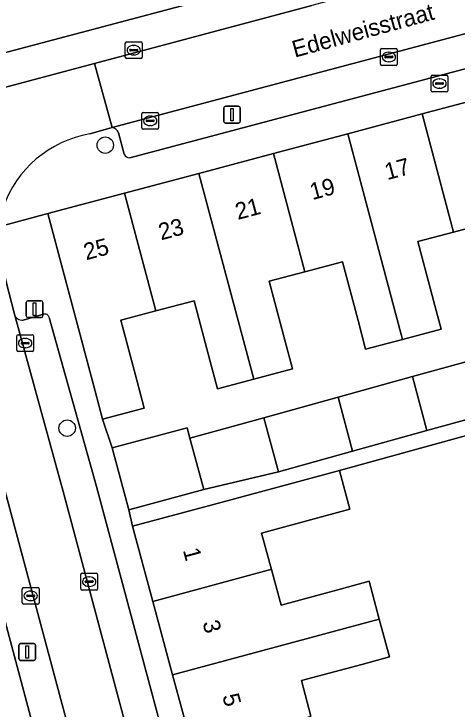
# Model space of a CAD drawing. Extents: x 162542 to 163147, y 380779 to 381521.
# Drawn here: x 163027.86 to 163054.27, y 381090.58 to 381132.04 of the extents above; entities that cross this region are included whole.
import ezdxf

# ---------------------------------------------------------------- set-up
doc = ezdxf.new("R2010")
doc.units = 0
for name, color, linetype in [('IMGEO_Boom', 7, 'Continuous'), ('IMGEO_Brandkraan', 7, 'Continuous'), ('IMGEO_Erf', 7, 'Continuous'), ('IMGEO_Kolk', 7, 'Continuous'), ('IMGEO_Lichtmast', 7, 'Continuous'), ('IMGEO_Muur', 7, 'Continuous'), ('IMGEO_Openbare_ruimte_label', 7, 'Continuous'), ('IMGEO_Pand', 7, 'Continuous'), ('IMGEO_Pand_nummerreeks', 7, 'Continuous'), ('IMGEO_Parkeervlak_open', 7, 'Continuous'), ('IMGEO_Rijbaan_lokaal_open', 7, 'Continuous'), ('IMGEO_Voetpad_open', 7, 'Continuous')]:
    doc.layers.add(name, color=color, linetype=linetype)

msp = doc.modelspace()

# ---------------------------------------------------------------- linework, layer by layer
at = {"layer": 'IMGEO_Boom'}
for centre in [(163033.306, 381124.215), (163031.038, 381107.338)]:
    msp.add_circle(centre, 0.489, dxfattribs=at)
at = {"layer": 'IMGEO_Brandkraan'}
for p, q in [((163052.722, 381127.464), (163052.722, 381128.316)), ((163052.797, 381128.39), (163053.649, 381128.39)), ((163053.21, 381128.17), (163053.235, 381128.17)), ((163053.723, 381128.316), (163053.723, 381127.464)), ((163052.981, 381127.884), (163052.981, 381127.896)), ((163053.419, 381127.847), (163053.021, 381127.847)), ((163053.024, 381127.933), (163053.422, 381127.933)), ((163053.465, 381127.896), (163053.465, 381127.884)), ((163053.649, 381127.39), (163052.797, 381127.39)), ((163053.233, 381127.61), (163053.208, 381127.61))]:
    msp.add_line(p, q, dxfattribs=at)
for points in [[(163052.722, 381127.464), (163052.722, 381128.316)], [(163052.797, 381128.39), (163053.649, 381128.39)], [(163053.723, 381128.316), (163053.723, 381127.464)], [(163053.649, 381127.39), (163052.797, 381127.39)]]:
    msp.add_lwpolyline(points, dxfattribs=at)
for centre, radius, start, end in [((163052.799, 381128.314), 0.0765, 91.552, 178.448), ((163052.799, 381128.314), 0.0765, 91.552, 178.448), ((163053.647, 381128.314), 0.0765, 1.552, 88.448), ((163053.647, 381128.314), 0.0765, 1.552, 88.448), ((163053.021, 381127.893), 0.0403, 85.8775, 175.7526), ((163053.018, 381127.883), 0.0366, 178.938, 274.7102), ((163053.422, 381127.89), 0.043, 264.8664, 352.4533), ((163053.426, 381127.895), 0.0386, 1.7309, 96.639), ((163052.799, 381127.466), 0.0765, 181.552, 268.448), ((163052.799, 381127.466), 0.0765, 181.552, 268.448), ((163053.647, 381127.466), 0.0765, 271.552, 358.448), ((163053.647, 381127.466), 0.0765, 271.552, 358.448)]:
    msp.add_arc(centre, radius, start, end, dxfattribs=at)
for centre, major_axis, ratio, start_param, end_param in [((163053.209, 381127.89), (-0.387, 0.002), 0.722429, 4.712389, 7.853982), ((163053.234, 381127.89), (-0.39, 0.002), 0.717154, 1.570796, 4.712389)]:
    msp.add_ellipse(centre, major_axis=major_axis, ratio=ratio, start_param=start_param, end_param=end_param, dxfattribs=at)
at = {"layer": 'IMGEO_Erf'}
for points in [[(163056.354, 381119.635), (163054.062, 381119.026), (163051.931, 381118.46), (163052.863, 381114.95), (163053.317, 381113.242), (163051.017, 381112.629), (163048.823, 381112.044), (163048.368, 381113.756), (163047.438, 381117.259), (163045.197, 381116.664), (163043.076, 381116.1), (163044.008, 381112.588), (163044.461, 381110.881), (163042.151, 381110.266), (163039.996, 381109.691), (163039.541, 381111.402), (163038.601, 381114.939), (163036.323, 381114.334), (163034.236, 381113.78), (163035.186, 381110.199), (163035.629, 381108.527), (163033.149, 381107.868), (163033.722, 381106.164), (163038.182, 381107.364), (163038.351, 381106.738), (163041.39, 381107.58), (163042.764, 381107.961), (163047.184, 381109.186), (163051.606, 381110.412), (163056.026, 381111.638)], [(163061.444, 381089.75), (163060.324, 381094.138), (163059.204, 381098.528), (163058.085, 381102.916), (163056.922, 381107.477), (163047.262, 381104.816), (163047.882, 381102.499), (163046.193, 381102.044), (163042.624, 381101.083), (163043.209, 381098.91), (163043.78, 381096.791), (163047.378, 381097.76), (163049.029, 381098.205), (163049.632, 381095.95), (163050.235, 381093.692), (163048.592, 381093.25), (163044.994, 381092.281), (163045.564, 381090.163)]]:
    msp.add_lwpolyline(points, dxfattribs=at)
at = {"layer": 'IMGEO_Kolk'}
for p, q in [((163034.502, 381129.455), (163034.502, 381130.307)), ((163034.577, 381130.381), (163035.429, 381130.381)), ((163034.99, 381130.161), (163035.015, 381130.161)), ((163035.503, 381130.307), (163035.503, 381129.455)), ((163034.761, 381129.875), (163034.761, 381129.887)), ((163035.199, 381129.838), (163034.801, 381129.838)), ((163034.804, 381129.924), (163035.202, 381129.924)), ((163035.245, 381129.887), (163035.245, 381129.875)), ((163049.705, 381129.047), (163049.705, 381129.899)), ((163049.78, 381129.973), (163050.632, 381129.973)), ((163050.193, 381129.753), (163050.218, 381129.753)), ((163050.706, 381129.899), (163050.706, 381129.047)), ((163035.429, 381129.381), (163034.577, 381129.381)), ((163035.013, 381129.601), (163034.988, 381129.601)), ((163049.964, 381129.467), (163049.964, 381129.479)), ((163050.402, 381129.43), (163050.004, 381129.43)), ((163050.007, 381129.516), (163050.405, 381129.516)), ((163050.448, 381129.479), (163050.448, 381129.467)), ((163050.632, 381128.973), (163049.78, 381128.973)), ((163050.216, 381129.193), (163050.191, 381129.193)), ((163035.483, 381125.24), (163035.483, 381126.092)), ((163035.558, 381126.166), (163036.41, 381126.166)), ((163036.484, 381126.092), (163036.484, 381125.24)), ((163035.742, 381125.66), (163035.742, 381125.672)), ((163036.18, 381125.623), (163035.782, 381125.623)), ((163035.785, 381125.709), (163036.183, 381125.709)), ((163035.971, 381125.946), (163035.996, 381125.946)), ((163036.226, 381125.672), (163036.226, 381125.66)), ((163036.41, 381125.166), (163035.558, 381125.166)), ((163035.994, 381125.386), (163035.969, 381125.386)), ((163028.033, 381111.984), (163028.033, 381112.836)), ((163028.108, 381112.91), (163028.96, 381112.91)), ((163029.034, 381112.836), (163029.034, 381111.984)), ((163028.292, 381112.404), (163028.292, 381112.416)), ((163028.73, 381112.367), (163028.332, 381112.367)), ((163028.335, 381112.453), (163028.733, 381112.453)), ((163028.521, 381112.69), (163028.546, 381112.69)), ((163028.776, 381112.416), (163028.776, 381112.404)), ((163028.96, 381111.91), (163028.108, 381111.91)), ((163028.544, 381112.13), (163028.519, 381112.13)), ((163031.922, 381098.683), (163032.774, 381098.683)), ((163031.847, 381097.757), (163031.847, 381098.609)), ((163032.149, 381098.226), (163032.547, 381098.226)), ((163032.335, 381098.463), (163032.36, 381098.463)), ((163032.848, 381098.609), (163032.848, 381097.757)), ((163028.439, 381097.837), (163029.291, 381097.837)), ((163032.106, 381098.177), (163032.106, 381098.189)), ((163032.544, 381098.14), (163032.146, 381098.14)), ((163032.358, 381097.903), (163032.333, 381097.903)), ((163032.59, 381098.189), (163032.59, 381098.177)), ((163028.364, 381096.911), (163028.364, 381097.763)), ((163028.666, 381097.38), (163029.064, 381097.38)), ((163028.852, 381097.617), (163028.877, 381097.617)), ((163029.365, 381097.763), (163029.365, 381096.911)), ((163032.774, 381097.683), (163031.922, 381097.683)), ((163028.623, 381097.331), (163028.623, 381097.343)), ((163029.061, 381097.294), (163028.663, 381097.294)), ((163028.875, 381097.057), (163028.85, 381097.057)), ((163029.107, 381097.343), (163029.107, 381097.331)), ((163029.291, 381096.837), (163028.439, 381096.837))]:
    msp.add_line(p, q, dxfattribs=at)
for points in [[(163034.502, 381129.455), (163034.502, 381130.307)], [(163034.577, 381130.381), (163035.429, 381130.381)], [(163035.503, 381130.307), (163035.503, 381129.455)], [(163049.705, 381129.047), (163049.705, 381129.899)], [(163049.78, 381129.973), (163050.632, 381129.973)], [(163050.706, 381129.899), (163050.706, 381129.047)], [(163035.429, 381129.381), (163034.577, 381129.381)], [(163050.632, 381128.973), (163049.78, 381128.973)], [(163035.483, 381125.24), (163035.483, 381126.092)], [(163035.558, 381126.166), (163036.41, 381126.166)], [(163036.484, 381126.092), (163036.484, 381125.24)], [(163036.41, 381125.166), (163035.558, 381125.166)], [(163028.033, 381111.984), (163028.033, 381112.836)], [(163028.108, 381112.91), (163028.96, 381112.91)], [(163029.034, 381112.836), (163029.034, 381111.984)], [(163028.96, 381111.91), (163028.108, 381111.91)], [(163031.922, 381098.683), (163032.774, 381098.683)], [(163031.847, 381097.757), (163031.847, 381098.609)], [(163032.848, 381098.609), (163032.848, 381097.757)], [(163028.439, 381097.837), (163029.291, 381097.837)], [(163028.364, 381096.911), (163028.364, 381097.763)], [(163029.365, 381097.763), (163029.365, 381096.911)], [(163032.774, 381097.683), (163031.922, 381097.683)], [(163029.291, 381096.837), (163028.439, 381096.837)]]:
    msp.add_lwpolyline(points, dxfattribs=at)
for centre, radius, start, end in [((163034.579, 381130.305), 0.0765, 91.552, 178.448), ((163034.579, 381130.305), 0.0765, 91.552, 178.448), ((163035.427, 381130.305), 0.0765, 1.552, 88.448), ((163035.427, 381130.305), 0.0765, 1.552, 88.448), ((163034.801, 381129.884), 0.0403, 85.8775, 175.7526), ((163034.798, 381129.874), 0.0366, 178.938, 274.7102), ((163035.202, 381129.881), 0.043, 264.8664, 352.4533), ((163035.206, 381129.886), 0.0386, 1.7309, 96.639), ((163049.782, 381129.897), 0.0765, 91.552, 178.448), ((163049.782, 381129.897), 0.0765, 91.552, 178.448), ((163050.63, 381129.897), 0.0765, 1.552, 88.448), ((163050.63, 381129.897), 0.0765, 1.552, 88.448), ((163034.579, 381129.457), 0.0765, 181.552, 268.448), ((163034.579, 381129.457), 0.0765, 181.552, 268.448), ((163035.427, 381129.457), 0.0765, 271.552, 358.448), ((163035.427, 381129.457), 0.0765, 271.552, 358.448), ((163050.004, 381129.476), 0.0403, 85.8775, 175.7526), ((163050.001, 381129.466), 0.0366, 178.938, 274.7102), ((163050.405, 381129.473), 0.043, 264.8664, 352.4533), ((163050.409, 381129.478), 0.0386, 1.7309, 96.639), ((163049.782, 381129.049), 0.0765, 181.552, 268.448), ((163049.782, 381129.049), 0.0765, 181.552, 268.448), ((163050.63, 381129.049), 0.0765, 271.552, 358.448), ((163050.63, 381129.049), 0.0765, 271.552, 358.448), ((163035.56, 381126.09), 0.0765, 91.552, 178.448), ((163035.56, 381126.09), 0.0765, 91.552, 178.448), ((163036.408, 381126.09), 0.0765, 1.552, 88.448), ((163036.408, 381126.09), 0.0765, 1.552, 88.448), ((163035.782, 381125.669), 0.0403, 85.8775, 175.7526), ((163035.779, 381125.659), 0.0366, 178.938, 274.7102), ((163036.183, 381125.666), 0.043, 264.8664, 352.4533), ((163036.187, 381125.671), 0.0386, 1.7309, 96.639), ((163035.56, 381125.242), 0.0765, 181.552, 268.448), ((163035.56, 381125.242), 0.0765, 181.552, 268.448), ((163036.408, 381125.242), 0.0765, 271.552, 358.448), ((163036.408, 381125.242), 0.0765, 271.552, 358.448), ((163028.11, 381112.834), 0.0765, 91.552, 178.448), ((163028.11, 381112.834), 0.0765, 91.552, 178.448), ((163028.958, 381112.834), 0.0765, 1.552, 88.448), ((163028.958, 381112.834), 0.0765, 1.552, 88.448), ((163028.332, 381112.413), 0.0403, 85.8775, 175.7526), ((163028.329, 381112.403), 0.0366, 178.938, 274.7102), ((163028.733, 381112.41), 0.043, 264.8664, 352.4533), ((163028.737, 381112.415), 0.0386, 1.7309, 96.639), ((163028.11, 381111.986), 0.0765, 181.552, 268.448), ((163028.11, 381111.986), 0.0765, 181.552, 268.448), ((163028.958, 381111.986), 0.0765, 271.552, 358.448), ((163028.958, 381111.986), 0.0765, 271.552, 358.448), ((163031.924, 381098.607), 0.0765, 91.552, 178.448), ((163031.924, 381098.607), 0.0765, 91.552, 178.448), ((163032.772, 381098.607), 0.0765, 1.552, 88.448), ((163032.772, 381098.607), 0.0765, 1.552, 88.448), ((163032.146, 381098.186), 0.0403, 85.8775, 175.7526), ((163032.551, 381098.188), 0.0386, 1.7309, 96.639), ((163028.441, 381097.761), 0.0765, 91.552, 178.448), ((163028.441, 381097.761), 0.0765, 91.552, 178.448), ((163029.289, 381097.761), 0.0765, 1.552, 88.448), ((163029.289, 381097.761), 0.0765, 1.552, 88.448), ((163032.143, 381098.176), 0.0366, 178.938, 274.7102), ((163032.547, 381098.183), 0.043, 264.8664, 352.4533), ((163028.663, 381097.34), 0.0403, 85.8775, 175.7526), ((163029.068, 381097.342), 0.0386, 1.7309, 96.639), ((163031.924, 381097.759), 0.0765, 181.552, 268.448), ((163031.924, 381097.759), 0.0765, 181.552, 268.448), ((163032.772, 381097.759), 0.0765, 271.552, 358.448), ((163032.772, 381097.759), 0.0765, 271.552, 358.448), ((163028.66, 381097.33), 0.0366, 178.938, 274.7102), ((163029.064, 381097.337), 0.043, 264.8664, 352.4533), ((163028.441, 381096.913), 0.0765, 181.552, 268.448), ((163028.441, 381096.913), 0.0765, 181.552, 268.448), ((163029.289, 381096.913), 0.0765, 271.552, 358.448), ((163029.289, 381096.913), 0.0765, 271.552, 358.448)]:
    msp.add_arc(centre, radius, start, end, dxfattribs=at)
for centre, major_axis, ratio, start_param, end_param in [((163034.989, 381129.881), (-0.387, 0.002), 0.722429, 4.712389, 7.853982), ((163035.014, 381129.881), (-0.39, 0.002), 0.717154, 1.570796, 4.712389), ((163050.192, 381129.473), (-0.387, 0.002), 0.722429, 4.712389, 7.853982), ((163050.217, 381129.473), (-0.39, 0.002), 0.717154, 1.570796, 4.712389), ((163035.97, 381125.666), (-0.387, 0.002), 0.722429, 4.712389, 7.853982), ((163035.995, 381125.666), (-0.39, 0.002), 0.717154, 1.570796, 4.712389), ((163028.52, 381112.41), (-0.387, 0.002), 0.722429, 4.712389, 7.853982), ((163028.545, 381112.41), (-0.39, 0.002), 0.717154, 1.570796, 4.712389), ((163032.334, 381098.183), (-0.387, 0.002), 0.722429, 4.712389, 7.853982), ((163032.359, 381098.183), (-0.39, 0.002), 0.717154, 1.570796, 4.712389), ((163028.851, 381097.337), (-0.387, 0.002), 0.722429, 4.712389, 7.853982), ((163028.876, 381097.337), (-0.39, 0.002), 0.717154, 1.570796, 4.712389)]:
    msp.add_ellipse(centre, major_axis=major_axis, ratio=ratio, start_param=start_param, end_param=end_param, dxfattribs=at)
at = {"layer": 'IMGEO_Lichtmast'}
for p, q in [((163040.363, 381125.632), (163040.363, 381126.432)), ((163040.363, 381126.432), (163040.363, 381125.632)), ((163040.463, 381126.532), (163041.253, 381126.532)), ((163041.253, 381126.532), (163040.463, 381126.532)), ((163041.353, 381126.432), (163041.353, 381125.632)), ((163041.353, 381125.632), (163041.353, 381126.432)), ((163041.253, 381125.532), (163040.463, 381125.532)), ((163040.463, 381125.532), (163041.253, 381125.532)), ((163028.6, 381114.035), (163028.6, 381114.835)), ((163028.6, 381114.835), (163028.6, 381114.035)), ((163028.7, 381114.935), (163029.49, 381114.935)), ((163029.49, 381114.935), (163028.7, 381114.935)), ((163029.59, 381114.835), (163029.59, 381114.035)), ((163029.59, 381114.035), (163029.59, 381114.835)), ((163029.49, 381113.935), (163028.7, 381113.935)), ((163028.7, 381113.935), (163029.49, 381113.935)), ((163028.263, 381094.489), (163029.053, 381094.489)), ((163029.053, 381094.489), (163028.263, 381094.489)), ((163028.163, 381093.589), (163028.163, 381094.389)), ((163028.163, 381094.389), (163028.163, 381093.589)), ((163029.153, 381094.389), (163029.153, 381093.589)), ((163029.153, 381093.589), (163029.153, 381094.389)), ((163029.053, 381093.489), (163028.263, 381093.489)), ((163028.263, 381093.489), (163029.053, 381093.489))]:
    msp.add_line(p, q, dxfattribs=at)
for points in [[(163040.783, 381126.407), (163040.933, 381126.407), (163040.933, 381125.657), (163040.783, 381125.657), (163040.783, 381126.407)], [(163029.02, 381114.81), (163029.17, 381114.81), (163029.17, 381114.06), (163029.02, 381114.06), (163029.02, 381114.81)], [(163028.583, 381094.364), (163028.733, 381094.364), (163028.733, 381093.614), (163028.583, 381093.614), (163028.583, 381094.364)]]:
    msp.add_lwpolyline(points, dxfattribs=at)
for centre, start, end in [((163040.463, 381126.432), 90, 180), ((163040.463, 381126.432), 90, 180), ((163041.253, 381126.432), 0, 90), ((163041.253, 381126.432), 360, 90), ((163040.463, 381125.632), 180, 270), ((163040.463, 381125.632), 180, 270), ((163041.253, 381125.632), 270, 0), ((163041.253, 381125.632), 270, 0), ((163028.7, 381114.835), 90, 180), ((163028.7, 381114.835), 90, 180), ((163029.49, 381114.835), 0, 90), ((163029.49, 381114.835), 360, 90), ((163028.7, 381114.035), 180, 270), ((163028.7, 381114.035), 180, 270), ((163029.49, 381114.035), 270, 0), ((163029.49, 381114.035), 270, 0), ((163028.263, 381094.389), 90, 180), ((163028.263, 381094.389), 90, 180), ((163029.053, 381094.389), 0, 90), ((163029.053, 381094.389), 360, 90), ((163028.263, 381093.589), 180, 270), ((163028.263, 381093.589), 180, 270), ((163029.053, 381093.589), 270, 0), ((163029.053, 381093.589), 270, 0)]:
    msp.add_arc(centre, 0.1, start, end, dxfattribs=at)
at = {"layer": 'IMGEO_Muur'}
msp.add_lwpolyline([(163033.149, 381107.868), (163033.722, 381106.164)], dxfattribs=at)
at = {"layer": 'IMGEO_Pand'}
for points in [[(163056.621, 381127.257), (163052.189, 381126.075), (163054.062, 381119.026), (163056.354, 381119.635), (163057.301, 381116.071), (163057.74, 381114.421), (163059.881, 381114.992)], [(163047.756, 381124.894), (163051.017, 381112.629), (163053.317, 381113.242), (163052.863, 381114.95), (163051.931, 381118.46), (163054.062, 381119.026), (163052.189, 381126.075)], [(163045.197, 381116.664), (163047.438, 381117.259), (163048.368, 381113.756), (163048.823, 381112.044), (163051.017, 381112.629), (163047.756, 381124.894), (163043.323, 381123.713)], [(163038.891, 381122.532), (163042.151, 381110.266), (163044.461, 381110.881), (163044.008, 381112.588), (163043.076, 381116.1), (163045.197, 381116.664), (163043.323, 381123.713)], [(163038.891, 381122.532), (163034.458, 381121.35), (163036.323, 381114.334), (163038.601, 381114.939), (163039.541, 381111.402), (163039.996, 381109.691), (163042.151, 381110.266)], [(163034.458, 381121.35), (163029.891, 381120.133), (163032.705, 381109.54), (163033.149, 381107.868), (163035.629, 381108.527), (163035.186, 381110.199), (163034.236, 381113.78), (163036.323, 381114.334)], [(163056.026, 381111.638), (163051.606, 381110.412), (163052.461, 381107.193), (163056.882, 381108.42)], [(163052.461, 381107.193), (163051.606, 381110.412), (163047.184, 381109.186), (163048.04, 381105.966)], [(163042.764, 381107.961), (163043.62, 381104.739), (163048.04, 381105.966), (163047.184, 381109.186)], [(163042.764, 381107.961), (163041.39, 381107.58), (163038.351, 381106.738), (163039.176, 381103.673), (163043.62, 381104.739)], [(163038.351, 381106.738), (163038.182, 381107.364), (163033.722, 381106.164), (163034.716, 381102.473), (163039.176, 381103.673)], [(163036.14, 381097.007), (163043.022, 381098.86), (163043.209, 381098.91), (163042.624, 381101.083), (163046.193, 381102.044), (163047.882, 381102.499), (163047.262, 381104.816), (163045.569, 381104.36), (163039.756, 381102.794), (163034.928, 381101.494)], [(163036.14, 381097.007), (163037.321, 381092.634), (163049.632, 381095.95), (163049.029, 381098.205), (163047.378, 381097.76), (163043.78, 381096.791), (163043.209, 381098.91), (163043.022, 381098.86)], [(163045.564, 381090.163), (163044.994, 381092.281), (163048.592, 381093.25), (163050.235, 381093.692), (163049.632, 381095.95), (163037.321, 381092.634), (163038.503, 381088.261), (163045.287, 381090.088)]]:
    msp.add_lwpolyline(points, close=True, dxfattribs=at)
at = {"layer": 'IMGEO_Parkeervlak_open'}
for points in [[(163075.288, 381136.345), (163033.724, 381125.26)], [(163044.455, 381134.299), (163021.581, 381128.205), (163022.045, 381126.58), (163018.732, 381125.705), (163018.261, 381127.332), (162980.113, 381117.145), (162979.47, 381116.994), (162949.315, 381108.93)], [(163034.763, 381123.468), (163075.471, 381134.299)], [(163016.087, 381124.68), (163018.423, 381125.304), (163022.13, 381126.273), (163032.672, 381129.087), (163045.607, 381132.54)], [(163034.096, 381124.96), (163034.439, 381123.678)], [(163028.907, 381097.696), (163024.207, 381115.224), (163024.17, 381115.363)], [(163022.488, 381114.212), (163025.098, 381104.154), (163040.537, 381046.316), (163041.163, 381044.025)], [(163027.891, 381114.14), (163030.851, 381103.35), (163037.584, 381078.128), (163038.422, 381074.953), (163045.806, 381048.117)], [(163029.636, 381114.131), (163028.416, 381113.786)], [(163032.781, 381103.85), (163029.956, 381113.947)], [(163048.434, 381045.165), (163047.676, 381048.244), (163032.781, 381103.85)], [(163043.221, 381043.992), (163040.68, 381053.581), (163036.79, 381068.183), (163035.214, 381074.085), (163034.368, 381077.25), (163028.907, 381097.696)]]:
    msp.add_lwpolyline(points, dxfattribs=at)
for centre, radius, start, end in [((163033.63, 381124.763), 0.506, 22.9466, 79.2844), ((163034.73, 381123.773), 0.306, 198.0083, 276.0933), ((163028.365, 381114.277), 0.494, 196.1268, 275.8908), ((163029.706, 381113.882), 0.259, 14.6174, 105.5848)]:
    msp.add_arc(centre, radius, start, end, dxfattribs=at)
at = {"layer": 'IMGEO_Rijbaan_lokaal_open'}
for points in [[(163119.067, 381151.283), (163118.242, 381151.494), (163117.487, 381151.634), (163116.736, 381151.578), (163111.367, 381150.145), (163081.377, 381142.115), (163048.005, 381133.196), (163045.607, 381132.54), (163032.672, 381129.087), (163033.724, 381125.26), (163075.288, 381136.345)], [(163032.384, 381124.882), (163033.578, 381125.221), (163033.724, 381125.26), (163032.672, 381129.087), (163022.13, 381126.273), (163018.423, 381125.304), (163016.087, 381124.68), (163017.107, 381120.8), (163017.219, 381120.83), (163018.257, 381121.091)]]:
    msp.add_lwpolyline(points, dxfattribs=at)
msp.add_lwpolyline([(163027.891, 381114.14), (163027.397, 381116.055), (163024.207, 381115.224), (163028.907, 381097.696), (163034.368, 381077.25), (163037.584, 381078.128), (163030.851, 381103.35)], close=True, dxfattribs=at)
msp.add_arc((163033.504, 381118.338), 6.639, 99.7095, 161.1412, dxfattribs=at)
at = {"layer": 'IMGEO_Voetpad_open'}
for points in [[(163026.999, 381119.362), (163029.891, 381120.133), (163034.458, 381121.35), (163038.891, 381122.532), (163043.323, 381123.713), (163047.756, 381124.894), (163052.189, 381126.075), (163056.621, 381127.257), (163061.054, 381128.438), (163065.487, 381129.619), (163069.92, 381130.801), (163074.352, 381131.982), (163078.785, 381133.164), (163083.447, 381134.406), (163084.423, 381134.688), (163088.496, 381135.775), (163097.326, 381138.135)], [(162949.315, 381108.93), (162979.47, 381116.994), (162980.113, 381117.145), (163018.261, 381127.332), (163017.941, 381128.521), (163021.215, 381129.455), (163021.581, 381128.205), (163044.455, 381134.299)], [(163075.471, 381134.299), (163034.763, 381123.468)], [(163033.724, 381125.26), (163033.578, 381125.221), (163032.384, 381124.882)], [(163034.439, 381123.678), (163034.096, 381124.96)], [(163036.14, 381097.007), (163034.928, 381101.494), (163034.716, 381102.473), (163033.722, 381106.164), (163033.149, 381107.868), (163032.705, 381109.54), (163029.891, 381120.133), (163026.999, 381119.362)], [(163027.173, 381117.133), (163027.397, 381116.055), (163027.891, 381114.14)], [(163041.163, 381044.025), (163040.537, 381046.316), (163025.098, 381104.154), (163022.488, 381114.212)], [(163028.416, 381113.786), (163029.636, 381114.131)], [(163029.956, 381113.947), (163032.781, 381103.85), (163047.676, 381048.244), (163048.434, 381045.165)], [(163076.507, 381104.562), (163072.237, 381103.556), (163067.513, 381102.444), (163063.195, 381101.427), (163062.49, 381104.42), (163061.127, 381109.598), (163056.882, 381108.42), (163052.461, 381107.193), (163048.04, 381105.966), (163043.62, 381104.739), (163039.176, 381103.673), (163034.716, 381102.473), (163034.928, 381101.494), (163039.756, 381102.794), (163045.569, 381104.36), (163047.262, 381104.816), (163056.922, 381107.477), (163059.981, 381108.215), (163061.11, 381103.73), (163062.215, 381099.339), (163063.321, 381094.945), (163064.426, 381090.554)], [(163050.016, 381045.64), (163049.201, 381048.656), (163049.176, 381048.749), (163047.966, 381053.229), (163046.771, 381057.652), (163045.59, 381062.025), (163044.409, 381066.397), (163043.228, 381070.771), (163042.047, 381075.143), (163040.865, 381079.516), (163039.685, 381083.888), (163038.503, 381088.261), (163037.321, 381092.634), (163036.14, 381097.007)]]:
    msp.add_lwpolyline(points, dxfattribs=at)
for centre, radius, start, end in [((163033.63, 381124.763), 0.506, 22.9466, 79.2844), ((163033.504, 381118.338), 6.639, 99.7095, 161.1412), ((163034.73, 381123.773), 0.306, 198.0083, 276.0933), ((163028.365, 381114.277), 0.494, 196.1268, 275.8908), ((163029.706, 381113.882), 0.259, 14.6174, 105.5848)]:
    msp.add_arc(centre, radius, start, end, dxfattribs=at)

# ---------------------------------------------------------------- texts
at = {"layer": 'IMGEO_Openbare_ruimte_label'}
msp.add_text('Edelweisstraat', height=1, rotation=15.3155, dxfattribs=at).set_placement((163044.598, 381129.431))
at = {"layer": 'IMGEO_Pand_nummerreeks'}
for s, rotation, p in [('17', 14.9228, (163050.108, 381122.127)), ('19', 14.9228, (163045.645, 381120.938)), ('21', 14.9228, (163041.203, 381119.753)), ('23', 14.9228, (163036.631, 381118.535)), ('25', 14.9228, (163032.168, 381117.346)), ('1', 285.1167, (163037.925, 381100.064)), ('3', 285.1167, (163039.092, 381095.743)), ('5', 285.1167, (163040.273, 381091.37))]:
    msp.add_text(s, height=1, rotation=rotation, dxfattribs=at).set_placement(p)

doc.saveas('drawing.dxf')
